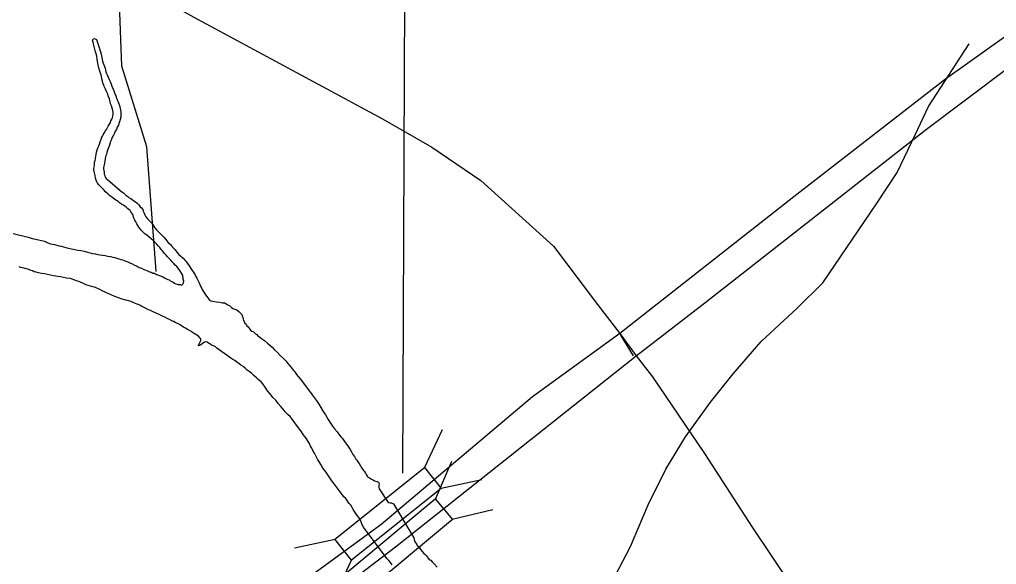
# Model space of a CAD drawing. Extents: x 1662474 to 1856135, y 779280 to 917889.
# Drawn here: x 1727704 to 1729618, y 810155 to 811224 of the extents above; entities that cross this region are included whole.
import ezdxf

# ---------------------------------------------------------------- set-up
doc = ezdxf.new("R2010")
doc.units = 0
for name, color, linetype in [('Exist Hydrographic Lake Shore', 7, 'Continuous'), ('Exist Hydrographic Misc Water Feature', 7, 'Continuous'), ('Exist Road Non-System Type 51', 7, 'Continuous'), ('Exist Road Primary Interstate Divided Center Attributed', 7, 'Continuous'), ('Exist Road Primary Interstate Structure Standard Bridge CELL', 7, 'Continuous'), ('Exist Road Primary Interstate Structure Standard Bridge Number Label', 7, 'Continuous'), ('Exist Road Secondary Type 51 Attributed', 7, 'Continuous')]:
    doc.layers.add(name, color=color, linetype=linetype)

msp = doc.modelspace()

# ---------------------------------------------------------------- linework, layer by layer
at = {"layer": 'Exist Hydrographic Lake Shore'}
for points in [[(1727885.2, 811049.9), (1727884, 811054.4), (1727882.4, 811058.3), (1727881.6, 811062.2), (1727880, 811068.2), (1727877.9, 811074.1), (1727876.9, 811077.2), (1727875.6, 811080.3), (1727874.2, 811082.4), (1727872.4, 811087.2), (1727870, 811092.4), (1727868.8, 811095.8), (1727868, 811097.7), (1727867.1, 811100), (1727866.4, 811102.9), (1727865.4, 811107.6), (1727864.2, 811112.1), (1727863.8, 811114.4), (1727862.5, 811118.6), (1727860.4, 811124.7), (1727858.5, 811131.2), (1727858, 811134.9), (1727857.2, 811139.1), (1727855.9, 811145.7), (1727855.1, 811152.2), (1727854, 811156.4), (1727852.8, 811160.6), (1727850.6, 811168.2), (1727848.8, 811175.9), (1727848, 811179.6), (1727847.2, 811182.7), (1727848, 811185.1), (1727851.1, 811186.4), (1727854.6, 811184.8), (1727855.6, 811182.4), (1727856.6, 811178.8), (1727859.2, 811171.1), (1727861.1, 811164.1), (1727862.5, 811160.4), (1727864, 811155.7), (1727865.4, 811149.1), (1727866.6, 811142.2), (1727868, 811138.1), (1727869.2, 811134.9), (1727871.4, 811128.4), (1727873.2, 811121.2), (1727874.2, 811118.1), (1727875.6, 811115.2), (1727877.6, 811110.8), (1727879.5, 811106.1), (1727881.4, 811102.4), (1727882.6, 811098.7), (1727884.5, 811092.9), (1727887.6, 811087.2), (1727888.4, 811083.8), (1727890, 811080.1), (1727892.4, 811073.8), (1727894.8, 811067.8), (1727896.2, 811063.6), (1727897.6, 811060.1), (1727899.8, 811054.9), (1727901.2, 811049.1), (1727901.8, 811045.7), (1727902.1, 811042.8), (1727902.4, 811039.9), (1727902.4, 811037.3), (1727902.4, 811034.9), (1727902.1, 811032.1), (1727900.8, 811027.6), (1727899.8, 811023.1), (1727898.6, 811020), (1727897.6, 811016.6), (1727895.5, 811012.4), (1727893.6, 811007.9), (1727891.6, 811004.5), (1727890, 811001.1), (1727887.9, 810997.1), (1727885.5, 810993.2), (1727884, 810988.8), (1727882.4, 810984.8), (1727880.9, 810980.1), (1727879.5, 810975.1), (1727877.6, 810970.9), (1727876.1, 810967.5), (1727874.8, 810963.2), (1727874, 810959.1), (1727872.6, 810955.1), (1727871.6, 810950.4), (1727870.9, 810945.9), (1727870.4, 810942), (1727869.5, 810939.1), (1727868.8, 810936.2), (1727868.2, 810933.1), (1727868.5, 810930.8), (1727869, 810927.9), (1727869.5, 810924.4), (1727870, 810920.8), (1727870.9, 810917.6), (1727871.9, 810914.8), (1727873.8, 810912.1)], [(1728018.1, 810731.5), (1728014.9, 810735.8), (1728012, 810739.4), (1728009.1, 810741.8), (1728006, 810745.2), (1728002.9, 810748.6), (1727999.8, 810752.2), (1727997.4, 810755.1), (1727993.9, 810758.3), (1727991.2, 810761.9), (1727987.6, 810765.6), (1727984.5, 810769.3), (1727981.6, 810772.8), (1727978.5, 810776.4), (1727975.6, 810779.8), (1727972.4, 810783.5), (1727969.2, 810787.2), (1727965.6, 810790.1), (1727961.6, 810793.8), (1727957.5, 810797.7), (1727953.5, 810800.6), (1727950.4, 810802.9), (1727947.2, 810805.6), (1727943.5, 810809.2), (1727940.1, 810813.1), (1727937.5, 810816.6), (1727935.6, 810819.7), (1727933.6, 810823.1), (1727931.8, 810827.1), (1727929.9, 810830.5), (1727928.4, 810832.8), (1727927.5, 810836.2), (1727926.8, 810839.1), (1727925.8, 810841.2), (1727924.1, 810844.1), (1727922.2, 810846.5), (1727920.5, 810849.1), (1727918.1, 810850.9), (1727915.2, 810853.3), (1727912.9, 810855.7), (1727910, 810857.5), (1727907.4, 810859.6), (1727903.6, 810861.4), (1727900, 810864.1), (1727896.9, 810866.7), (1727893.6, 810868.8), (1727890.8, 810871.1), (1727886.9, 810874.1), (1727883.1, 810876.4), (1727880, 810878.8), (1727876.6, 810881.9), (1727872.6, 810886.1), (1727868.8, 810889.8), (1727865.6, 810893.2), (1727862.8, 810896.1), (1727859.5, 810899.5), (1727856.9, 810902.6), (1727855.4, 810905.2), (1727853.8, 810908.7), (1727852.8, 810912.9), (1727852, 810917.6), (1727851.1, 810922.9), (1727850.1, 810926), (1727849.6, 810928.9), (1727849.6, 810931.5), (1727850.4, 810934.4), (1727850.6, 810938.1), (1727851.1, 810940.7), (1727851.1, 810943.9), (1727852, 810947.2), (1727852.8, 810951.2), (1727853.2, 810954.9), (1727854, 810959.1), (1727854.9, 810963.8), (1727855.9, 810968.5), (1727857.2, 810971.7), (1727858, 810973.2), (1727859.2, 810975.9), (1727860.6, 810979.3), (1727861.9, 810984.2), (1727864, 810989.2), (1727865.4, 810992.9), (1727866.6, 810995.1), (1727868, 810997.9), (1727870, 811000.8), (1727872.6, 811005.2), (1727874.2, 811008.4), (1727876.4, 811012.1), (1727877.9, 811014.8), (1727880, 811018.4), (1727882.1, 811021.8), (1727883.1, 811025.2), (1727884.5, 811028.1), (1727886.1, 811031.2), (1727886.9, 811034.9), (1727887.4, 811037.6), (1727887.6, 811040.2), (1727887.4, 811042.2), (1727886.9, 811045.4), (1727885.2, 811049.9)], [(1727873.8, 810912.1), (1727876.1, 810909.8), (1727900.5, 810889), (1727904.1, 810885.6), (1727907.4, 810883.8), (1727910, 810881.1), (1727912.9, 810878.5), (1727915.8, 810876.4), (1727918.9, 810874.1), (1727922, 810872.8), (1727924.6, 810870.9), (1727928, 810868.2), (1727931.2, 810865.9), (1727934.6, 810863.6), (1727937.5, 810860.1), (1727940.4, 810856.7), (1727942.8, 810854.4), (1727945.4, 810850.9), (1727946.4, 810847.8), (1727947.8, 810844.1), (1727949.4, 810840.4), (1727951.6, 810836.8), (1727954.9, 810833.1), (1727958.8, 810828.9), (1727962.8, 810824.7), (1727966.4, 810819.7), (1727969.2, 810815.5), (1727972.6, 810811.3), (1727977.6, 810806.3), (1727982.4, 810801.6), (1727986.9, 810797.1), (1727990.8, 810792.4), (1727994.8, 810787.4), (1727999.8, 810782.7), (1728003.9, 810777.2), (1728008.6, 810772.2), (1728012.2, 810767.2), (1728016.2, 810763), (1728020.1, 810759.4), (1728024.4, 810755.7), (1728027.5, 810752), (1728030.6, 810748.9), (1728033.2, 810745.4), (1728036.5, 810740.4), (1728041.1, 810733.6), (1728045.6, 810727.1), (1728048, 810722.9), (1728049.6, 810720), (1728051.1, 810716.3), (1728053.2, 810712.4), (1728055.4, 810708.4), (1728057.2, 810704.2), (1728058.8, 810700.6), (1728060.4, 810697.7), (1728061.9, 810694), (1728064, 810690.8), (1728066.1, 810687.2), (1728068.5, 810683.8), (1728070.9, 810680.6), (1728072.9, 810677.7), (1728074.8, 810675.1), (1728076.4, 810673.5), (1728078.8, 810672.2), (1728082.4, 810671.4), (1728089.8, 810670.1), (1728096.2, 810669.1), (1728101.5, 810668.2), (1728103.9, 810667.8), (1728106.2, 810667.8), (1728108.6, 810666.4), (1728110.8, 810664.9), (1728113.1, 810663.3), (1728115.2, 810662.8), (1728119.1, 810659.1), (1728121.8, 810657.2), (1728123.6, 810656.4), (1728126, 810655.9), (1728129.6, 810654.1), (1728133.6, 810651.2), (1728136.8, 810647.8), (1728139.4, 810645.4), (1728140.1, 810642.8), (1728140.6, 810640.4), (1728141.8, 810638.1), (1728142, 810635.8), (1728142.8, 810633.4), (1728144.1, 810631.5), (1728145.6, 810628.4), (1728147.8, 810626), (1728149.6, 810623.1), (1728151.6, 810621.3), (1728153.2, 810618.9), (1728154.9, 810616.3), (1728156.6, 810614.4), (1728159.2, 810612.6), (1728161.4, 810611.6), (1728163.5, 810610.2), (1728166.4, 810607.6), (1728168.8, 810605.8), (1728170.2, 810603.9)], [(1727691.6, 810804.2), (1727721, 810796.6), (1727726.8, 810794.8), (1727731.2, 810793.8), (1727735.9, 810792.9), (1727741.1, 810791.6), (1727746.8, 810790.3), (1727752.5, 810788.8), (1727757.8, 810786.4), (1727762.5, 810784.2), (1727767.8, 810782.9), (1727772.4, 810782.2), (1727777.1, 810781.1), (1727781.4, 810780.1), (1727785.5, 810779), (1727789.8, 810777.7), (1727794.5, 810776.9), (1727799.8, 810775.6), (1727806, 810774.1), (1727812.2, 810772.8), (1727818.4, 810771.7), (1727824.4, 810770.6), (1727830.6, 810769.3), (1727837.2, 810767.8), (1727842.5, 810766.4), (1727847.2, 810765.1), (1727852.5, 810764.3), (1727857.2, 810763.2), (1727861.9, 810762.5), (1727866.6, 810761.7), (1727871.9, 810760.9), (1727876.9, 810759.6), (1727882.1, 810758.8), (1727886.4, 810757.5), (1727890.8, 810756.8), (1727894.8, 810755.7), (1727898.6, 810754.1), (1727902.1, 810753.3), (1727905.8, 810752.2), (1727909.1, 810751.2), (1727912.2, 810749.6), (1727916.2, 810748.3), (1727919.9, 810746.5), (1727924.4, 810744.4), (1727929.4, 810742.3), (1727934.1, 810739.9), (1727938.5, 810737.6), (1727942.8, 810736), (1727947.2, 810733.6), (1727951.1, 810732.3), (1727954.9, 810730.8), (1727958.5, 810729.2), (1727961.6, 810728.1), (1727965.4, 810726.6), (1727968.5, 810726), (1727972.1, 810723.9), (1727976.1, 810722.1), (1727980, 810720.8), (1727984.5, 810718.9), (1727987.9, 810717.1), (1727991.6, 810715), (1727994.5, 810713.7), (1727996.9, 810712.9), (1727999.1, 810711.3), (1728002.1, 810710.2), (1728004.8, 810708.7), (1728007.6, 810706.9), (1728010.2, 810705.6), (1728012.6, 810704.5), (1728014.6, 810703.9), (1728018.9, 810703.9), (1728022, 810702.9), (1728024.1, 810704.5), (1728025.1, 810707.1), (1728025.8, 810710.5), (1728024.6, 810714.2), (1728024.4, 810717.1), (1728024.1, 810718.9), (1728023.6, 810722.3), (1728021.2, 810726), (1728018.1, 810731.5)], [(1727819.9, 810709.8), (1727815.8, 810711.3), (1727810.5, 810713.1), (1727803.9, 810715.5), (1727796.2, 810716.8), (1727789.8, 810717.6), (1727784, 810719.2), (1727779.2, 810720), (1727775.2, 810720.5), (1727770.4, 810721.3), (1727764.8, 810722.3), (1727758.8, 810723.9), (1727752.8, 810724.7), (1727746.8, 810725.8), (1727741.1, 810726.8), (1727736.8, 810728.1), (1727732.8, 810729.2), (1727729.4, 810730.8), (1727724.6, 810732.1), (1727720.8, 810733.9), (1727716.8, 810734.7), (1727713.1, 810736), (1727709.1, 810736.8), (1727705.8, 810737.3), (1727702.9, 810738.9)], [(1728238, 810439.9), (1728234.1, 810445.2), (1728230.4, 810448.3), (1728227.5, 810451.2), (1728224.4, 810454.6), (1728220.5, 810459.4), (1728215.8, 810464.9), (1728210.8, 810470.9), (1728206, 810476.9), (1728200.5, 810482.4), (1728196.9, 810487.2), (1728193.6, 810491.1), (1728190, 810495.8), (1728185.5, 810502.9), (1728180.8, 810509.2), (1728177.4, 810513.1), (1728174.8, 810515.2), (1728171.6, 810517.9), (1728168, 810521.3), (1728163.2, 810525.8), (1728158.5, 810530.2), (1728154, 810533.1), (1728150.1, 810536.2), (1728145.9, 810539.7), (1728141.8, 810543.1), (1728137.5, 810545.9), (1728133.6, 810549.4), (1728129.6, 810551.8), (1728125.8, 810554.9), (1728121.8, 810557.2), (1728118.1, 810559.6), (1728115.2, 810561.4), (1728090.8, 810579.1), (1728087.6, 810581.7), (1728084, 810583.5), (1728080, 810585.3), (1728076.9, 810587.7), (1728074, 810589), (1728071.4, 810590.8), (1728069.2, 810591.6), (1728066.6, 810591.1), (1728061.9, 810587.7), (1728057.2, 810584.3), (1728054.2, 810583.5), (1728055.9, 810587.9), (1728059.2, 810594), (1728059.2, 810597.7), (1728058, 810599), (1728054.9, 810602.4), (1728051.6, 810604.5), (1728048, 810606.6), (1728045.1, 810608.4), (1728042.8, 810609.8), (1728040.6, 810611.6), (1728036.8, 810613.9), (1728032.8, 810616.1), (1728028.9, 810618.4), (1728025.1, 810620.5), (1728022, 810622.3), (1728018.4, 810624.7), (1728014.6, 810626.8), (1728012, 810628.4), (1728009.1, 810629.7), (1728006, 810631.2), (1728002.4, 810632.8), (1727997.9, 810635.4), (1727993.1, 810637.6), (1727988.6, 810639.7), (1727984, 810641.8), (1727977.4, 810644.9), (1727971.4, 810648.1), (1727965.9, 810650.7), (1727960.4, 810653.1), (1727954.2, 810655.7), (1727948.2, 810658.8), (1727943.8, 810661.2), (1727939.6, 810663.3), (1727934.1, 810665.6), (1727928, 810668), (1727922.8, 810670.4), (1727917.9, 810671.7), (1727911.5, 810673.5), (1727904.8, 810675.1), (1727897.6, 810677.7), (1727890.8, 810680.3), (1727884.5, 810683.2), (1727879.2, 810685.9), (1727874.2, 810687.7), (1727870.4, 810689.8), (1727865.6, 810691.9), (1727861.1, 810694), (1727856.6, 810696.1), (1727852.8, 810697.9), (1727847.8, 810699.2), (1727842.8, 810701.1), (1727838.2, 810702.4), (1727833.9, 810703.7), (1727829.4, 810706.1), (1727824.6, 810707.9), (1727819.9, 810709.8)], [(1728170.2, 810603.9), (1728172.4, 810602.4), (1728174.8, 810600.8), (1728178.1, 810598.4), (1728184, 810594), (1728189.8, 810589.2), (1728194.5, 810585.1), (1728199.1, 810581.1), (1728203.6, 810576.1), (1728209.1, 810570.6), (1728214.6, 810564.9), (1728221, 810558.6), (1728226, 810554.1), (1728229.9, 810549.1), (1728234.4, 810543.6), (1728238.2, 810538.9), (1728240.9, 810535.2), (1728243.2, 810532.8), (1728245.6, 810529.7), (1728246.6, 810527.6), (1728249.2, 810524.4), (1728253.5, 810518.9), (1728272.1, 810494.8), (1728277.1, 810487.9), (1728281.4, 810482.4), (1728285, 810476.9), (1728289.8, 810470.4), (1728294.5, 810462.5), (1728298.6, 810455.1), (1728303.6, 810448.1), (1728308.6, 810439.4), (1728313.4, 810432.3), (1728317.2, 810426), (1728320.8, 810420.8), (1728326, 810414.8), (1728330.6, 810408.7), (1728334.4, 810404.8), (1728336.5, 810401.9), (1728339.6, 810398.2), (1728342.8, 810393.2), (1728347.8, 810386.6), (1728351.6, 810380.6), (1728354.5, 810375.6), (1728357.1, 810370.9), (1728360.4, 810366.7), (1728363.2, 810361.7), (1728365, 810359.4), (1728367.1, 810356.4), (1728369.5, 810352.8), (1728371.9, 810348.3), (1728374.8, 810343.6), (1728377.9, 810339.4), (1728380, 810337.1), (1728381.6, 810333.9), (1728383.1, 810331.5), (1728384.8, 810328.4), (1728386, 810326.8), (1728389.8, 810324.7), (1728393.6, 810322.4), (1728397.6, 810320), (1728399.8, 810318.9), (1728404.4, 810317.9), (1728407.4, 810316.3), (1728408.4, 810313.7), (1728408.1, 810310), (1728408.1, 810307.9), (1728408.1, 810305.8), (1728408.4, 810303.2), (1728426.5, 810276.7), (1728430.4, 810276.1), (1728432.8, 810275.6), (1728436.8, 810273.8), (1728476.6, 810207.1), (1728476.9, 810204), (1728478.8, 810199.2), (1728481.9, 810195.6), (1728483.1, 810192.4), (1728485.2, 810189.6), (1728487.4, 810187.2), (1728490, 810183.5), (1728493.6, 810179.8), (1728496, 810176.7), (1728498.4, 810174.8), (1728500.5, 810172.5), (1728502.4, 810170.1), (1728504.6, 810167.5), (1728506, 810165.6), (1728507.6, 810164.3), (1728509.6, 810163.3), (1728512.2, 810159.9), (1728516.5, 810155.9), (1728522.2, 810149.6)], [(1728434.4, 810154.4), (1728430.6, 810158.8), (1728427.5, 810162.5), (1728424.4, 810166.2), (1728377.9, 810228.1), (1728375.5, 810232.9), (1728373.8, 810236.8), (1728372.6, 810239.7), (1728371.6, 810243.1), (1728368.5, 810247), (1728365.6, 810251.2), (1728362.8, 810255.1), (1728360.1, 810258.8), (1728357.8, 810262.8), (1728355.4, 810266.4), (1728352.8, 810270.9), (1728349.6, 810274.8), (1728345.9, 810280.1), (1728343, 810284), (1728339.6, 810287.7), (1728338.2, 810289.6), (1728318.6, 810315.8), (1728316, 810318.9), (1728313.4, 810322.9), (1728309.1, 810328.9), (1728305.2, 810334.4), (1728302.1, 810339.1), (1728298.4, 810344.1), (1728294.5, 810350.9), (1728290.2, 810357.5), (1728287.9, 810361.7), (1728284.5, 810367.8), (1728281.6, 810373.2), (1728278.8, 810378.2), (1728276.9, 810382.7), (1728274.2, 810387.2), (1728271.9, 810391.9), (1728269.2, 810396.1), (1728266.1, 810401.1), (1728262.8, 810405.8), (1728259.5, 810410), (1728256.4, 810415), (1728253.2, 810419.7), (1728248.8, 810425.2), (1728243.5, 810432.8), (1728238, 810439.9)]]:
    msp.add_lwpolyline(points, dxfattribs=at)
at = {"layer": 'Exist Hydrographic Misc Water Feature'}
for points in [[(1727971.5, 810729.3), (1727953.4, 810973.9), (1727904.4, 811132.5), (1727891.5, 811483.9), (1727967.5, 811607.1), (1728122.6, 812112.7), (1728249.5, 812336.6), (1728392.4, 812455.2), (1729036.5, 812740.7), (1729322.5, 813027.1), (1729649.6, 813207.5), (1729955.5, 813788.8), (1730232.6, 814062.2), (1730750.5, 814990.4), (1730768.6, 815114.7), (1730737.6, 815391.1), (1730704.6, 815450.9), (1730673.6, 815684.5), (1730708.5, 815857.7)], [(1728774.4, 809925.5), (1728788.8, 809973.4), (1728825.5, 810045.1), (1728900.9, 810190.4), (1728935.6, 810272.1), (1728970.3, 810341.8), (1729008.8, 810405.5), (1729057.6, 810473), (1729102.1, 810528.6), (1729156.9, 810592.2), (1729227.4, 810657.5), (1729277.8, 810707), (1729383.4, 810862), (1729424, 810923.6), (1729458.7, 810997.4), (1729485.3, 811053.2), (1729564.5, 811176.4)]]:
    msp.add_lwpolyline(points, dxfattribs=at)
at = {"layer": 'Exist Road Non-System Type 51'}
msp.add_line((1728881.4, 810604.5), (1728906.5, 810564.1), dxfattribs=at)
at = {"layer": 'Exist Road Primary Interstate Divided Center Attributed'}
for points in [[(1732300, 812683.4), (1732085.9, 812542.4), (1731754.5, 812319.3), (1731557, 812178.3), (1731404.5, 812083.4), (1731241.3, 811988.6), (1731071.8, 811904.6), (1730923.7, 811836.6), (1730802.6, 811784.7), (1730530.8, 811673.2), (1730324.4, 811585.4), (1730179.5, 811518.7), (1730041.7, 811448.2), (1729894.2, 811363.6), (1729719.9, 811250.8), (1729518.6, 811106.5), (1729221.2, 810875.8), (1728880.2, 810607.8)], [(1728912.2, 810564.2), (1729047.1, 810668.1), (1729478.5, 811006.5), (1729639.1, 811127.7), (1729820.8, 811255.9), (1730015.4, 811369.3), (1730216.7, 811476.4), (1730559, 811627.7), (1730767.9, 811712.3), (1731026.3, 811824.5), (1731240.1, 811928.3), (1731528.2, 812095.6), (1731718.3, 812220), (1731785.2, 812262.9), (1732156.7, 812505.9)], [(1728880.2, 810607.8), (1728709.1, 810483.4), (1728411.6, 810232.8)], [(1728440.4, 810189.2), (1728912.2, 810564.2)], [(1728411.6, 810232.8), (1728269, 810127.7), (1728077.9, 809975.8), (1727666.4, 809654), (1727292.7, 809364.2), (1727135.3, 809245), (1727008.4, 809150.2), (1726836.1, 809042), (1726721.1, 808972.4), (1726565.5, 808886), (1726365.1, 808779.6)], [(1726395.3, 808732.2), (1726622.2, 808852.3), (1726740, 808913.5), (1726854.6, 808982), (1727025.2, 809097), (1727103.9, 809148.2), (1727252.3, 809265.5), (1727644, 809567.5), (1727871.5, 809749.5), (1727966.4, 809826.4), (1728205.5, 810009.8), (1728440.4, 810189.2)]]:
    msp.add_lwpolyline(points, dxfattribs=at)
at = {"layer": 'Exist Road Primary Interstate Structure Standard Bridge CELL'}
for p, q in [((1728531.9, 810419.2), (1728497.6, 810345.3)), ((1728518.7, 810283.2), (1728551.2, 810357.7)), ((1728609.8, 810321), (1728530.3, 810304.1)), ((1728551.8, 810243.8), (1728631.1, 810262.5)), ((1728322.1, 810204), (1728242.6, 810187.1)), ((1728354.1, 810163.7), (1728319.9, 810089.8))]:
    msp.add_line(p, q, dxfattribs=at)
for points in [[(1728530.3, 810304.1), (1728354.2, 810163.5), (1728321.5, 810204.7), (1728497.6, 810345.3)], [(1728345.4, 810139.2), (1728518.6, 810283.4), (1728552.4, 810243.1), (1728379.2, 810098.9)]]:
    msp.add_lwpolyline(points, close=True, dxfattribs=at)
at = {"layer": 'Exist Road Primary Interstate Structure Standard Bridge Number Label'}
msp.add_line((1728455, 810334.1), (1728467, 812998.1), dxfattribs=at)
at = {"layer": 'Exist Road Secondary Type 51 Attributed'}
msp.add_line((1728880.2, 810607.8), (1728912.2, 810564.2), dxfattribs=at)
for points in [[(1727595.9, 811476), (1728052.8, 811224.7), (1728162.8, 811164.8), (1728414.9, 811028.9), (1728511.5, 810973.5), (1728608.1, 810908.2), (1728750.2, 810779.4), (1728836.6, 810664.9), (1728880.2, 810607.8)], [(1728912.2, 810564.2), (1728944.3, 810522.9), (1729046.3, 810372.8), (1729139.7, 810228.3), (1729215.1, 810114.8), (1729318.5, 809974.7), (1729411.9, 809866.3), (1729505.4, 809778.9), (1729683.2, 809625.3), (1729794.8, 809553), (1729971.6, 809459), (1730125.5, 809385.8), (1730239.7, 809342.6), (1730438.1, 809289.3), (1730653.1, 809264.2), (1730913.8, 809259.9)]]:
    msp.add_lwpolyline(points, dxfattribs=at)

doc.saveas('drawing.dxf')
